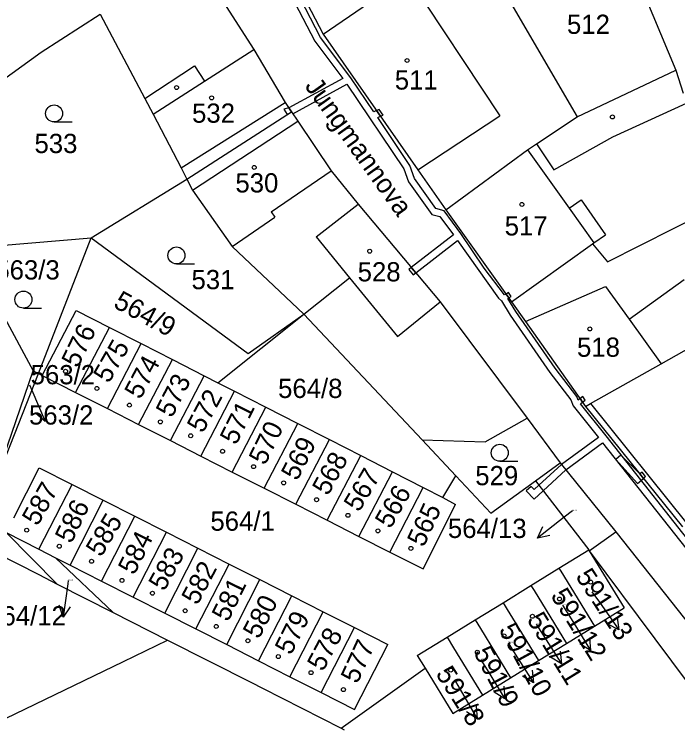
# Model space of a CAD drawing. Extents: x -785744 to -782822, y -1067550 to -1063910.
# Drawn here: x -783707.9 to -783649.3, y -1065686.6 to -1065623.4 of the extents above; entities that cross this region are included whole.
import ezdxf

# ---------------------------------------------------------------- set-up
doc = ezdxf.new("R2010")
doc.units = 0
for name, color, linetype in [('Hranice parcel', 7, 'Continuous'), ('Parcelní čísla', 7, 'Continuous'), ('Pop_ČP_popisy', 7, 'Continuous'), ('Vnitřní kresba', 7, 'Continuous'), ('Věcná břemena k části', 7, 'Continuous'), ('Značky budov', 7, 'Continuous'), ('Značky kultur', 7, 'Continuous')]:
    doc.layers.add(name, color=color, linetype=linetype)

msp = doc.modelspace()

# ---------------------------------------------------------------- linework, layer by layer
at = {"layer": 'Hranice parcel'}
for points in [[(-783655.55, -1065613.76), (-783649.44, -1065628.38)], [(-783685.23, -1065616.29), (-783680.61, -1065625.18)], [(-783691.55, -1065619), (-783686.72, -1065626.56)], [(-783665.66, -1065619.61), (-783658.15, -1065632.49)], [(-783680.61, -1065625.18), (-783673.15, -1065620.08)], [(-783705.51, -1065626.79), (-783700.3, -1065623.43)], [(-783700.3, -1065623.43), (-783696.36, -1065630.89)], [(-783680.61, -1065625.18), (-783672.24, -1065637.18)], [(-783686.72, -1065626.56), (-783683.95, -1065631.22)], [(-783717.18, -1065635.22), (-783705.51, -1065626.79)], [(-783658.15, -1065632.49), (-783649.44, -1065628.38)], [(-783649.44, -1065628.38), (-783648.78, -1065630.42)], [(-783696.36, -1065630.89), (-783695.63, -1065632.27)], [(-783683.95, -1065631.22), (-783683.39, -1065632.05)], [(-783695.63, -1065632.27), (-783693.13, -1065637.01)], [(-783692.63, -1065638), (-783683.39, -1065632.05)], [(-783683.39, -1065632.05), (-783682.84, -1065632.89)], [(-783682.84, -1065632.89), (-783679.9, -1065637.27)], [(-783661.75, -1065634.88), (-783658.15, -1065632.49)], [(-783662.55, -1065635.42), (-783661.75, -1065634.88)], [(-783669.76, -1065640.71), (-783662.55, -1065635.42)], [(-783693.13, -1065637.01), (-783692.63, -1065638)], [(-783679.9, -1065637.27), (-783677.52, -1065640.22)], [(-783672.24, -1065637.18), (-783669.76, -1065640.71)], [(-783701.09, -1065643.19), (-783692.63, -1065638)], [(-783692.63, -1065638), (-783692.14, -1065638.99)], [(-783692.14, -1065638.99), (-783688.65, -1065643.96)], [(-783681.23, -1065643.11), (-783677.52, -1065640.22)], [(-783677.52, -1065640.22), (-783670.26, -1065648.83)], [(-783669.76, -1065640.71), (-783663.95, -1065648.85)], [(-783655.49, -1065645.32), (-783646.74, -1065640.88)], [(-783681.23, -1065643.11), (-783678.28, -1065646.71)], [(-783709.12, -1065643.87), (-783701.09, -1065643.19)], [(-783705.76, -1065655.18), (-783701.09, -1065643.19)], [(-783701.09, -1065643.19), (-783687.23, -1065653.41)], [(-783663.95, -1065648.85), (-783656.81, -1065643.73)], [(-783656.81, -1065643.73), (-783655.49, -1065645.32)], [(-783688.65, -1065643.96), (-783682.31, -1065649.93)], [(-783711.86, -1065644.49), (-783706.23, -1065654.95)], [(-783682.31, -1065649.93), (-783678.28, -1065646.71)], [(-783670.26, -1065648.83), (-783662.57, -1065659.13)], [(-783663.95, -1065648.85), (-783662.73, -1065650.59)], [(-783705.41, -1065655.35), (-783702.43, -1065649.6)], [(-783702.43, -1065649.6), (-783699.48, -1065651.1)], [(-783689.89, -1065655.99), (-783682.31, -1065649.93)], [(-783687.23, -1065653.41), (-783682.31, -1065649.93)], [(-783682.31, -1065649.93), (-783671.86, -1065661.05)], [(-783662.73, -1065650.59), (-783657.41, -1065658.09)], [(-783702.47, -1065656.85), (-783699.48, -1065651.1)], [(-783699.48, -1065651.1), (-783696.67, -1065652.53)], [(-783650.73, -1065654.32), (-783645.31, -1065651.27)], [(-783699.64, -1065658.28), (-783696.67, -1065652.53)], [(-783696.67, -1065652.53), (-783693.91, -1065653.94)], [(-783696.91, -1065659.67), (-783693.91, -1065653.94)], [(-783693.91, -1065653.94), (-783691.1, -1065655.37)], [(-783656.97, -1065657.84), (-783650.73, -1065654.32)], [(-783710.03, -1065665.95), (-783706.23, -1065654.95)], [(-783706.23, -1065654.95), (-783705.76, -1065655.18)], [(-783710.03, -1065665.95), (-783705.76, -1065655.18)], [(-783705.76, -1065655.18), (-783705.41, -1065655.35)], [(-783705.41, -1065655.35), (-783702.47, -1065656.85)], [(-783694.08, -1065661.11), (-783691.1, -1065655.37)], [(-783691.1, -1065655.37), (-783689.89, -1065655.99)], [(-783689.89, -1065655.99), (-783688.42, -1065656.74)], [(-783702.47, -1065656.85), (-783699.64, -1065658.28)], [(-783691.4, -1065662.47), (-783688.42, -1065656.74)], [(-783688.42, -1065656.74), (-783685.66, -1065658.15)], [(-783688.63, -1065663.88), (-783685.66, -1065658.15)], [(-783685.66, -1065658.15), (-783682.85, -1065659.58)], [(-783657.41, -1065658.09), (-783656.97, -1065657.84)], [(-783657.41, -1065658.09), (-783648.84, -1065668.73)], [(-783699.64, -1065658.28), (-783696.91, -1065659.67)], [(-783666.29, -1065661.22), (-783662.57, -1065659.13)], [(-783662.57, -1065659.13), (-783659.65, -1065663.06)], [(-783696.91, -1065659.67), (-783694.08, -1065661.11)], [(-783685.82, -1065665.31), (-783682.85, -1065659.58)], [(-783682.85, -1065659.58), (-783680.04, -1065661.01)], [(-783694.08, -1065661.11), (-783691.4, -1065662.47)], [(-783683.01, -1065666.73), (-783680.04, -1065661.01)], [(-783680.04, -1065661.01), (-783677.28, -1065662.42)], [(-783671.86, -1065661.05), (-783666.29, -1065661.22)], [(-783671.86, -1065661.05), (-783668.89, -1065664.21)], [(-783691.4, -1065662.47), (-783688.63, -1065663.88)], [(-783680.25, -1065668.14), (-783677.28, -1065662.42)], [(-783677.28, -1065662.42), (-783674.47, -1065663.86)], [(-783661.85, -1065664.65), (-783659.65, -1065663.06)], [(-783659.65, -1065663.06), (-783654.74, -1065669.16)], [(-783707.94, -1065667.93), (-783705.69, -1065663.5)], [(-783705.69, -1065663.5), (-783702.78, -1065664.97)], [(-783688.63, -1065663.88), (-783685.82, -1065665.31)], [(-783677.44, -1065669.57), (-783674.47, -1065663.86)], [(-783674.47, -1065663.86), (-783671.75, -1065665.24)], [(-783670.03, -1065666.13), (-783668.89, -1065664.21)], [(-783668.89, -1065664.21), (-783665.8, -1065667.51)], [(-783705.71, -1065670.71), (-783702.78, -1065664.97)], [(-783702.78, -1065664.97), (-783700.02, -1065666.37)], [(-783665.8, -1065667.51), (-783661.85, -1065664.65)], [(-783661.85, -1065664.65), (-783657.14, -1065670.75)], [(-783685.82, -1065665.31), (-783683.01, -1065666.73)], [(-783674.71, -1065670.95), (-783671.75, -1065665.24)], [(-783671.75, -1065665.24), (-783670.03, -1065666.13)], [(-783702.94, -1065672.11), (-783700.02, -1065666.37)], [(-783700.02, -1065666.37), (-783697.25, -1065667.78)], [(-783670.03, -1065666.13), (-783668.9, -1065666.75)], [(-783683.01, -1065666.73), (-783680.25, -1065668.14)], [(-783671.77, -1065672.45), (-783668.9, -1065666.75)], [(-783700.18, -1065673.52), (-783697.25, -1065667.78)], [(-783697.25, -1065667.78), (-783694.44, -1065669.2)], [(-783680.25, -1065668.14), (-783677.44, -1065669.57)], [(-783708.61, -1065669.24), (-783705.71, -1065670.71)], [(-783708.61, -1065669.24), (-783704.09, -1065673.78)], [(-783697.37, -1065674.94), (-783694.44, -1065669.2)], [(-783694.44, -1065669.2), (-783691.67, -1065670.61)], [(-783677.44, -1065669.57), (-783674.71, -1065670.95)], [(-783657.09, -1065670.84), (-783654.74, -1065669.16)], [(-783654.74, -1065669.16), (-783631.04, -1065699.08)], [(-783705.71, -1065670.71), (-783704.23, -1065671.46)], [(-783694.6, -1065676.35), (-783691.67, -1065670.61)], [(-783691.67, -1065670.61), (-783688.9, -1065672.01)], [(-783659.77, -1065672.38), (-783657.14, -1065670.75)], [(-783657.14, -1065670.75), (-783657.09, -1065670.84)], [(-783657.09, -1065670.84), (-783654.01, -1065675.87)], [(-783657.09, -1065670.84), (-783645.51, -1065686.4)], [(-783709.52, -1065671.02), (-783705.73, -1065672.95)], [(-783704.23, -1065671.46), (-783702.94, -1065672.11)], [(-783704.23, -1065671.46), (-783699.15, -1065676.29)], [(-783674.71, -1065670.95), (-783671.77, -1065672.45)], [(-783702.94, -1065672.11), (-783700.18, -1065673.52)], [(-783691.84, -1065677.75), (-783688.9, -1065672.01)], [(-783688.9, -1065672.01), (-783686.18, -1065673.39)], [(-783662.24, -1065673.9), (-783659.77, -1065672.38)], [(-783659.77, -1065672.38), (-783659.61, -1065672.64)], [(-783659.61, -1065672.64), (-783656.64, -1065677.5)], [(-783705.73, -1065672.95), (-783704.09, -1065673.78)], [(-783689.12, -1065679.13), (-783686.18, -1065673.39)], [(-783686.18, -1065673.39), (-783683.37, -1065674.82)], [(-783704.09, -1065673.78), (-783699.15, -1065676.29)], [(-783700.18, -1065673.52), (-783697.37, -1065674.94)], [(-783664.7, -1065675.43), (-783662.24, -1065673.9)], [(-783662.24, -1065673.9), (-783661.97, -1065674.34)], [(-783661.97, -1065674.34), (-783659.11, -1065679.02)], [(-783697.37, -1065674.94), (-783694.6, -1065676.35)], [(-783686.31, -1065680.56), (-783683.37, -1065674.82)], [(-783683.37, -1065674.82), (-783680.6, -1065676.23)], [(-783667.17, -1065676.95), (-783664.7, -1065675.43)], [(-783664.7, -1065675.43), (-783664.34, -1065676.03)], [(-783656.64, -1065677.5), (-783654.01, -1065675.87)], [(-783699.15, -1065676.29), (-783694.35, -1065678.73)], [(-783694.6, -1065676.35), (-783691.84, -1065677.75)], [(-783683.54, -1065681.97), (-783680.6, -1065676.23)], [(-783680.6, -1065676.23), (-783677.83, -1065677.63)], [(-783664.34, -1065676.03), (-783661.58, -1065680.54)], [(-783669.64, -1065678.47), (-783667.17, -1065676.95)], [(-783667.17, -1065676.95), (-783666.7, -1065677.72)], [(-783691.84, -1065677.75), (-783689.12, -1065679.13)], [(-783680.78, -1065683.37), (-783677.83, -1065677.63)], [(-783677.83, -1065677.63), (-783674.89, -1065679.13)], [(-783666.7, -1065677.72), (-783664.04, -1065682.07)], [(-783659.11, -1065679.02), (-783656.64, -1065677.5)], [(-783698.24, -1065680.61), (-783694.35, -1065678.73)], [(-783694.35, -1065678.73), (-783686.94, -1065682.49)], [(-783672.28, -1065680.1), (-783669.64, -1065678.47)], [(-783669.64, -1065678.47), (-783669.07, -1065679.41)], [(-783661.58, -1065680.54), (-783659.11, -1065679.02)], [(-783689.12, -1065679.13), (-783686.31, -1065680.56)], [(-783677.84, -1065684.87), (-783674.89, -1065679.13)], [(-783669.07, -1065679.41), (-783666.51, -1065683.59)], [(-783672.28, -1065680.1), (-783671.59, -1065681.22)], [(-783725.16, -1065693.61), (-783698.24, -1065680.61)], [(-783686.31, -1065680.56), (-783683.54, -1065681.97)], [(-783664.04, -1065682.07), (-783661.58, -1065680.54)], [(-783679.01, -1065686.52), (-783671.59, -1065681.22)], [(-783671.59, -1065681.22), (-783669.15, -1065685.22)], [(-783683.54, -1065681.97), (-783680.78, -1065683.37)], [(-783666.51, -1065683.59), (-783664.04, -1065682.07)], [(-783686.94, -1065682.49), (-783685.96, -1065682.99)], [(-783685.96, -1065682.99), (-783679.01, -1065686.52)], [(-783680.78, -1065683.37), (-783677.84, -1065684.87)], [(-783669.15, -1065685.22), (-783666.51, -1065683.59)], [(-783679.01, -1065686.52), (-783678.75, -1065686.65)]]:
    msp.add_lwpolyline(points, dxfattribs=at)
at = {"layer": 'Pop_ČP_popisy'}
for p, q in [((-783706.33, -1065656.64), (-783705.169, -1065659.406)), ((-783659.3, -1065667.88), (-783661.676, -1065669.712)), ((-783703.16, -1065673.75), (-783703.58, -1065676.72)), ((-783656.2, -1065675.39), (-783654.468, -1065677.839)), ((-783658.55, -1065677.1), (-783656.977, -1065679.654)), ((-783661.17, -1065678.3), (-783659.553, -1065680.827)), ((-783663.63, -1065679.97), (-783662.028, -1065682.506)), ((-783666.11, -1065681.37), (-783664.543, -1065683.928)), ((-783668.5, -1065683.09), (-783667.006, -1065685.691))]:
    msp.add_line(p, q, dxfattribs=at)
for points in [[(-783706.53, -1065656.17), (-783706.33, -1065656.64)], [(-783705.095, -1065658.291), (-783705.169, -1065659.406), (-783706.017, -1065658.678)], [(-783658.58, -1065667.32), (-783659.3, -1065667.88)], [(-783660.579, -1065669.497), (-783661.676, -1065669.712), (-783661.189, -1065668.705)], [(-783703.12, -1065673.47), (-783703.16, -1065673.75)], [(-783656.86, -1065674.46), (-783656.2, -1065675.39)], [(-783702.945, -1065675.8), (-783703.58, -1065676.72), (-783703.935, -1065675.66)], [(-783659.45, -1065675.64), (-783658.55, -1065677.1)], [(-783654.637, -1065676.734), (-783654.468, -1065677.839), (-783655.454, -1065677.312)], [(-783661.79, -1065677.33), (-783661.17, -1065678.3)], [(-783664.26, -1065678.98), (-783663.63, -1065679.97)], [(-783657.075, -1065678.541), (-783656.977, -1065679.654), (-783657.927, -1065679.065)], [(-783659.671, -1065679.715), (-783659.553, -1065680.827), (-783660.513, -1065680.254)], [(-783666.66, -1065680.47), (-783666.11, -1065681.37)], [(-783662.139, -1065681.394), (-783662.028, -1065682.506), (-783662.985, -1065681.928)], [(-783668.9, -1065682.4), (-783668.5, -1065683.09)], [(-783664.639, -1065682.814), (-783664.543, -1065683.928), (-783665.491, -1065683.337)], [(-783667.07, -1065684.575), (-783667.006, -1065685.691), (-783667.937, -1065685.073)]]:
    msp.add_lwpolyline(points, dxfattribs=at)
at = {"layer": 'Vnitřní kresba'}
for points in [[(-783673.15, -1065620.08), (-783664.99, -1065632.4)], [(-783691.09, -1065629.36), (-783686.72, -1065626.56)], [(-783696.36, -1065630.89), (-783691.97, -1065627.98)], [(-783691.97, -1065627.98), (-783691.09, -1065629.36)], [(-783695.63, -1065632.27), (-783691.09, -1065629.36)], [(-783693.13, -1065637.01), (-783683.95, -1065631.22)], [(-783655.02, -1065634.27), (-783648.5, -1065631.28)], [(-783692.14, -1065638.99), (-783682.84, -1065632.89)], [(-783672.24, -1065637.18), (-783664.99, -1065632.4)], [(-783660.21, -1065637.19), (-783655.02, -1065634.27)], [(-783661.75, -1065634.88), (-783660.21, -1065637.19)], [(-783662.55, -1065635.42), (-783658.87, -1065640.58)], [(-783685.18, -1065640.9), (-783679.9, -1065637.27)], [(-783658.87, -1065640.58), (-783657.81, -1065639.82)], [(-783657.81, -1065639.82), (-783655.67, -1065642.91)], [(-783658.87, -1065640.58), (-783656.69, -1065643.64)], [(-783685.18, -1065640.9), (-783684.87, -1065641.36)], [(-783688.65, -1065643.96), (-783684.87, -1065641.36)], [(-783656.69, -1065643.64), (-783655.67, -1065642.91)], [(-783656.81, -1065643.73), (-783656.69, -1065643.64)], [(-783678.28, -1065646.71), (-783674.04, -1065651.91)], [(-783653.56, -1065650.39), (-783648.72, -1065646.88)], [(-783662.73, -1065650.59), (-783655.67, -1065647.48)], [(-783655.67, -1065647.48), (-783653.56, -1065650.39)], [(-783674.04, -1065651.91), (-783670.26, -1065648.83)], [(-783653.56, -1065650.39), (-783650.73, -1065654.32)], [(-783656.97, -1065657.84), (-783648.46, -1065668.42)]]:
    msp.add_lwpolyline(points, dxfattribs=at)
at = {"layer": 'Věcná břemena k části'}
for points in [[(-783685.18, -1065618.38), (-783681.34, -1065625.82)], [(-783680.84, -1065625.5), (-783684.38, -1065618.63)], [(-783681.34, -1065625.82), (-783678.86, -1065629.12)], [(-783678.16, -1065629.05), (-783680.84, -1065625.5)], [(-783678.86, -1065629.12), (-783683.63, -1065631.7)], [(-783676.12, -1065632.05), (-783678.16, -1065629.05)], [(-783683.28, -1065632.22), (-783678.51, -1065629.61)], [(-783678.51, -1065629.61), (-783673.47, -1065637.08)], [(-783683.63, -1065631.7), (-783684.06, -1065631.83)], [(-783683.63, -1065631.7), (-783683.39, -1065632.05)], [(-783683.39, -1065632.05), (-783683.63, -1065631.7)], [(-783684.06, -1065631.83), (-783683.78, -1065632.3)], [(-783683.78, -1065632.3), (-783683.39, -1065632.05)], [(-783683.39, -1065632.05), (-783683.28, -1065632.22)], [(-783675.89, -1065631.95), (-783676.12, -1065632.05)], [(-783675.64, -1065631.84), (-783675.89, -1065631.95)], [(-783675.89, -1065631.95), (-783675.54, -1065632.45)], [(-783675.54, -1065632.45), (-783675.89, -1065631.95)], [(-783675.31, -1065632.35), (-783675.64, -1065631.84)], [(-783675.54, -1065632.45), (-783675.31, -1065632.35)], [(-783675.78, -1065632.56), (-783675.54, -1065632.45)], [(-783672.93, -1065636.8), (-783675.78, -1065632.56)], [(-783672.53, -1065637.95), (-783672.93, -1065636.8)], [(-783673.47, -1065637.08), (-783673.07, -1065638.23)], [(-783670.64, -1065640.61), (-783672.53, -1065637.95)], [(-783673.07, -1065638.23), (-783671, -1065641.13)], [(-783671, -1065641.13), (-783670.28, -1065641.31)], [(-783669.92, -1065640.79), (-783670.64, -1065640.61)], [(-783668.43, -1065642.81), (-783669.92, -1065640.79)], [(-783670.28, -1065641.31), (-783669.09, -1065642.93)], [(-783669.09, -1065642.93), (-783672.81, -1065645.81)], [(-783666.38, -1065645.87), (-783668.43, -1065642.81)], [(-783672.41, -1065646.27), (-783668.74, -1065643.42)], [(-783668.74, -1065643.42), (-783665.1, -1065648.52)], [(-783672.81, -1065645.81), (-783673.04, -1065645.99)], [(-783673.04, -1065645.99), (-783672.64, -1065646.45)], [(-783672.81, -1065645.81), (-783672.41, -1065646.27)], [(-783672.41, -1065646.27), (-783672.81, -1065645.81)], [(-783672.64, -1065646.45), (-783672.41, -1065646.27)], [(-783664.57, -1065648.24), (-783666.38, -1065645.87)], [(-783664.44, -1065648.16), (-783664.57, -1065648.24)], [(-783664.22, -1065648.01), (-783664.44, -1065648.16)], [(-783664.44, -1065648.16), (-783664.2, -1065648.5)], [(-783664.2, -1065648.5), (-783664.44, -1065648.16)], [(-783663.99, -1065648.36), (-783664.22, -1065648.01)], [(-783665.1, -1065648.52), (-783664.85, -1065648.77)], [(-783664.85, -1065648.77), (-783664.07, -1065650.03)], [(-783664.28, -1065648.55), (-783664.2, -1065648.5)], [(-783663.57, -1065649.69), (-783664.28, -1065648.55)], [(-783664.2, -1065648.5), (-783663.99, -1065648.36)], [(-783664.07, -1065650.03), (-783660.57, -1065655.08)], [(-783660.09, -1065654.72), (-783663.57, -1065649.69)], [(-783660.57, -1065655.08), (-783658.71, -1065657.51)], [(-783658.19, -1065657.21), (-783660.09, -1065654.72)], [(-783658.71, -1065657.51), (-783658.5, -1065658.03)], [(-783658.06, -1065657.52), (-783658.19, -1065657.21)], [(-783657.9, -1065657.4), (-783658.06, -1065657.52)], [(-783657.67, -1065657.22), (-783657.9, -1065657.4)], [(-783657.68, -1065657.71), (-783657.9, -1065657.4)], [(-783657.9, -1065657.4), (-783657.68, -1065657.71)], [(-783657.68, -1065657.71), (-783657.44, -1065657.53)], [(-783657.44, -1065657.53), (-783657.67, -1065657.22)], [(-783658.5, -1065658.03), (-783656.28, -1065660.82)], [(-783657.87, -1065657.85), (-783657.68, -1065657.71)], [(-783655.61, -1065660.69), (-783657.87, -1065657.85)], [(-783646.98, -1065671.63), (-783655.61, -1065660.69)], [(-783656.28, -1065660.82), (-783659.53, -1065663.21)], [(-783659.15, -1065663.68), (-783655.91, -1065661.29)], [(-783655.91, -1065661.29), (-783647.44, -1065672.03)], [(-783654.29, -1065662.38), (-783654.73, -1065662.78)], [(-783652.61, -1065664.05), (-783654.29, -1065662.38)], [(-783659.53, -1065663.21), (-783661.54, -1065665.05)], [(-783654.73, -1065662.78), (-783652.84, -1065664.89)], [(-783661.17, -1065665.53), (-783659.15, -1065663.68)], [(-783652.41, -1065663.9), (-783652.61, -1065664.05)], [(-783652.11, -1065664.29), (-783652.41, -1065663.9)], [(-783652.84, -1065664.89), (-783652.29, -1065664.45)], [(-783652.61, -1065664.05), (-783652.29, -1065664.45)], [(-783652.29, -1065664.45), (-783652.61, -1065664.05)], [(-783652.29, -1065664.45), (-783652.11, -1065664.29)], [(-783662.21, -1065665.16), (-783662.67, -1065665.55)], [(-783661.95, -1065665.43), (-783662.21, -1065665.16)], [(-783661.54, -1065665.05), (-783661.95, -1065665.43)], [(-783662.67, -1065665.55), (-783661.97, -1065666.27)], [(-783661.97, -1065666.27), (-783661.17, -1065665.53)]]:
    msp.add_lwpolyline(points, dxfattribs=at)
at = {"layer": 'Značky budov'}
for centre in [(-783673.18, -1065627.52), (-783693.55, -1065629.91), (-783690.45, -1065630.82), (-783655.04, -1065632.51), (-783686.69, -1065636.97), (-783663.04, -1065640.24), (-783676.49, -1065644.37), (-783657.04, -1065651.24), (-783703.36, -1065654.98), (-783700.59, -1065656.5), (-783697.71, -1065657.97), (-783694.98, -1065659.45), (-783692.3, -1065660.68), (-783689.49, -1065662.05), (-783686.75, -1065663.41), (-783684.09, -1065664.84), (-783681.18, -1065666.33), (-783678.41, -1065667.71), (-783706.79, -1065669.02), (-783675.76, -1065669.08), (-783703.91, -1065670.44), (-783672.85, -1065670.63), (-783701.06, -1065671.77), (-783698.37, -1065673.46), (-783656.97, -1065673.61), (-783695.68, -1065674.59), (-783659.72, -1065675.1), (-783692.79, -1065676.14), (-783662.11, -1065676.63), (-783690.05, -1065677.53), (-783664.62, -1065678.36), (-783687.25, -1065678.79), (-783666.98, -1065679.81), (-783684.56, -1065680.19), (-783681.67, -1065681.61), (-783669.33, -1065681.38), (-783678.81, -1065683.11)]:
    msp.add_circle(centre, 0.175, dxfattribs=at)
at = {"layer": 'Značky kultur'}
for p, q in [((-783704.37, -1065632.95), (-783702.77, -1065632.95)), ((-783693.56, -1065645.49), (-783691.96, -1065645.49)), ((-783707.08, -1065649.4), (-783705.48, -1065649.4)), ((-783665, -1065662.93), (-783663.4, -1065662.93))]:
    msp.add_line(p, q, dxfattribs=at)
for centre in [(-783704.37, -1065632.2), (-783693.56, -1065644.74), (-783707.08, -1065648.65), (-783665, -1065662.18)]:
    msp.add_circle(centre, 0.75, dxfattribs=at)

# ---------------------------------------------------------------- texts
at = {"layer": 'Parcelní čísla'}
for s, height, p in [('512', 1.7, (-783659.06, -1065625.17)), ('511', 1.7, (-783674.27, -1065630.09)), ('532', 1.7, (-783692.18, -1065633.02)), ('533', 1.7, (-783706.1, -1065635.7)), ('530', 1.7, (-783688.35, -1065639.18)), ('517', 1.7, (-783664.56, -1065642.98)), ('563/3', 1.7, (-783709.56, -1065646.87)), ('528', 1.7, (-783677.55, -1065647.04)), ('531', 1.7, (-783692.23, -1065647.73)), ('518', 1.7, (-783658.17, -1065653.7)), ('563/2', 1.7, (-783706.44, -1065656.13)), ('564/8', 1.7, (-783684.58, -1065657.34)), ('529', 1.7, (-783667.16, -1065665.05)), ('564/1', 1.7, (-783690.56, -1065669.07)), ('564/13', 0.1, (-783658.58, -1065667.32)), ('564/12', 0.1, (-783703.12, -1065673.47)), ('591/13', 0.1, (-783656.86, -1065674.46)), ('591/12', 0.1, (-783659.45, -1065675.64)), ('591/11', 0.1, (-783661.79, -1065677.33)), ('591/10', 0.1, (-783664.26, -1065678.98)), ('591/9', 0.1, (-783666.66, -1065680.47)), ('591/8', 0.1, (-783668.9, -1065682.4))]:
    msp.add_text(s, height=height, dxfattribs=at).set_placement(p)
for s, rotation, p in [('564/9', 331.59474, (-783699.22, -1065649.28)), ('576', 64.14444, (-783702.27, -1065654.76)), ('575', 60.3369, (-783699.53, -1065656.12)), ('574', 61.89057, (-783696.75, -1065657.54)), ('573', 63.01467, (-783693.96, -1065659.17)), ('572', 61.77465, (-783691.23, -1065660.53)), ('571', 63.43497, (-783688.29, -1065661.57)), ('570', 63.88605, (-783685.73, -1065663.36)), ('569', 62.87328, (-783682.89, -1065664.73)), ('568', 61.33968, (-783680.17, -1065666.05)), ('567', 59.17608, (-783677.43, -1065667.5)), ('587', 60.29856, (-783705.83, -1065668.73)), ('566', 60.29856, (-783674.65, -1065668.97)), ('586', 64.07514, (-783702.85, -1065670.28)), ('565', 65.11959, (-783671.72, -1065670.6)), ('585', 59.29029, (-783700.21, -1065671.47)), ('584', 63.29277, (-783697.29, -1065673.06)), ('583', 61.08165, (-783694.64, -1065674.49)), ('582', 61.92747, (-783691.71, -1065675.72)), ('581', 63.93753, (-783689, -1065677.19)), ('580', 63.02718, (-783686.27, -1065678.71)), ('579', 63.43497, (-783683.44, -1065680.13)), ('578', 62.01072, (-783680.61, -1065681.58)), ('577', 65.33919, (-783677.58, -1065682.67))]:
    msp.add_text(s, height=1.7, rotation=rotation, dxfattribs=at).set_placement(p)
at = {"layer": 'Pop_ČP_popisy'}
for s, rotation, p in [('Jungmannova', 305.514, (-783682.28, -1065629.8)), ('591/13', 303.33366, (-783658.353, -1065673.111)), ('591/12', 301.82742, (-783660.551, -1065674.802)), ('591/11', 301.57695, (-783662.648, -1065676.921)), ('591/10', 298.73358, (-783665.119, -1065677.804)), ('591/9', 297.57771, (-783667.339, -1065679.821)), ('591/8', 302.47119, (-783670.706, -1065681.707))]:
    msp.add_text(s, height=1.7, rotation=rotation, dxfattribs=at).set_placement(p)
for s, p in [('563/2', (-783706.585, -1065659.69)), ('564/13', (-783669.577, -1065669.71)), ('564/12', (-783710.283, -1065677.43))]:
    msp.add_text(s, height=1.7, dxfattribs=at).set_placement(p)

doc.saveas('drawing.dxf')
